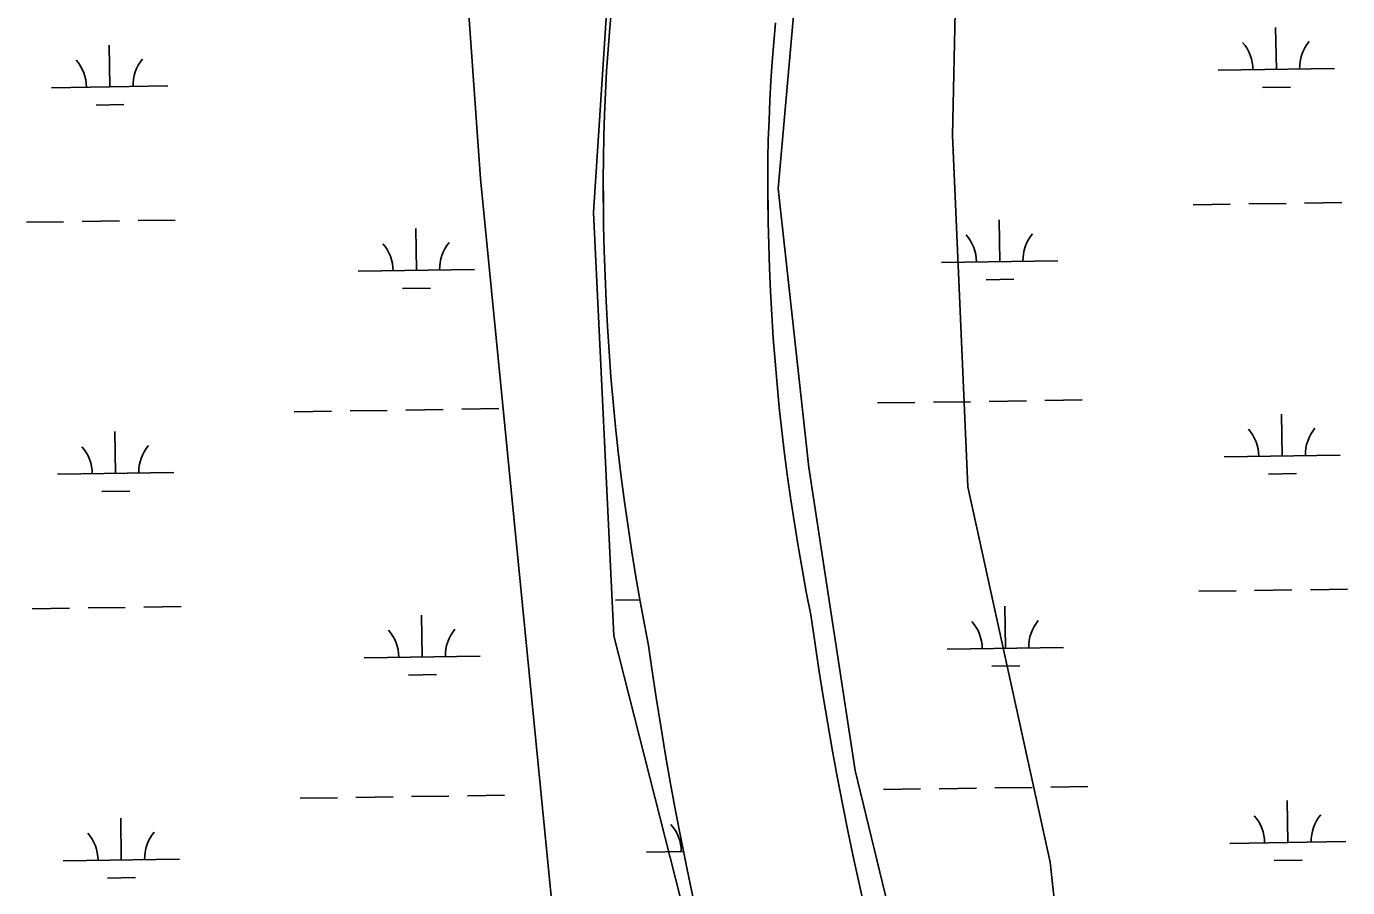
# Model space of a CAD drawing. Extents: x 3807117 to 3845308, y 337856 to 363736.
# Drawn here: x 3839909 to 3841046, y 345430 to 346171 of the extents above; entities that cross this region are included whole.
import ezdxf

# ---------------------------------------------------------------- set-up
doc = ezdxf.new("R2010")
doc.units = 0
for name, color, linetype in [('V-SITE-VEGE', 7, 'Continuous'), ('V-TOPO-SHOR', 7, 'Continuous'), ('V-WETL-SWMP', 7, 'Continuous')]:
    doc.layers.add(name, color=color, linetype=linetype)

msp = doc.modelspace()

# ---------------------------------------------------------------- linework, layer by layer
at = {"layer": 'V-SITE-VEGE'}
for p, q in [((3840710.2, 346287.9), (3840705.7, 346076.7)), ((3840555.6, 346031.2), (3840577.7, 346279.6)), ((3840705.7, 346076.7), (3840719, 345774.5)), ((3840582.1, 345791), (3840555.6, 346031.2)), ((3840621.9, 345530.2), (3840582.1, 345791)), ((3840719, 345774.5), (3840789.6, 345451.5)), ((3840710.2, 345165.8), (3840621.9, 345530.2)), ((3840789.6, 345451.5), (3840820.5, 345178.3))]:
    msp.add_line(p, q, dxfattribs=at)
msp.add_lwpolyline([(3840370.2, 345323.2), (3840299.6, 346039.5), (3840286.3, 346225.8), (3840317.2, 346321), (3840414.4, 346615), (3840485, 346797.2), (3840401.1, 346871.7), (3840423.2, 346913.1), (3840586.5, 346788.9), (3840498.2, 346590.1), (3840418.8, 346350), (3840396.7, 346010.5), (3840414.4, 345646.1), (3840529.1, 345194.8)], dxfattribs=at)
at = {"layer": 'V-TOPO-SHOR'}
for points in [[(3840482.6, 345420.5), (3840477.4, 345445.1), (3840472.4, 345469.6), (3840467.7, 345494.3), (3840463.1, 345518.9), (3840458.8, 345543.6), (3840454.7, 345568.4), (3840450.7, 345593.1), (3840447, 345617.9), (3840444.2, 345638), (3840441, 345654.4), (3840437, 345675.7), (3840433.3, 345697.1), (3840429.8, 345718.5), (3840426.5, 345739.9), (3840423.5, 345761.4), (3840420.7, 345782.9), (3840418.1, 345804.5), (3840415.8, 345826), (3840413.7, 345847.6), (3840411.8, 345869.2), (3840410.2, 345890.9), (3840408.8, 345912.5), (3840407.6, 345934.2), (3840406.7, 345955.9), (3840406, 345977.6), (3840405.5, 345999.2), (3840405.3, 346020.5), (3840405.1, 346038.6), (3840405.3, 346057.3), (3840405.6, 346076.1), (3840406.2, 346094.8), (3840407, 346113.5), (3840408.1, 346132.2), (3840409.4, 346150.8), (3840410.9, 346169.5), (3840412.6, 346188.1)], [(3840631.2, 345407.2), (3840625.9, 345430.4), (3840620.8, 345453.6), (3840615.9, 345476.9), (3840611.2, 345500.2), (3840606.7, 345523.6), (3840602.4, 345547), (3840598.3, 345570.4), (3840594.3, 345593.9), (3840590.6, 345617.3), (3840587.1, 345640.9), (3840583.8, 345664.4), (3840579.9, 345684.1), (3840576.3, 345703.8), (3840572.8, 345723.5), (3840569.6, 345743.3), (3840566.6, 345763.1), (3840563.8, 345783), (3840561.2, 345802.8), (3840558.8, 345822.7), (3840556.6, 345842.6), (3840554.7, 345862.6), (3840553, 345882.6), (3840551.4, 345902.5), (3840550.1, 345922.5), (3840549.1, 345942.5), (3840548.2, 345962.6), (3840547.6, 345982.6), (3840547.1, 346002.6), (3840546.9, 346022.7), (3840546.8, 346039.5), (3840546.9, 346056.3), (3840547.2, 346073.1), (3840547.8, 346089.9), (3840548.5, 346106.8), (3840549.4, 346123.5), (3840550.6, 346140.3), (3840552, 346157.1), (3840553.5, 346173.8)]]:
    msp.add_lwpolyline(points, dxfattribs=at)
at = {"layer": 'V-WETL-SWMP'}
for p, q in [((3840410.9, 346169.5), (3840412.6, 346188.1)), ((3840553.5, 346173.8), (3840552, 346157.1)), ((3840409.4, 346150.8), (3840410.9, 346169.5)), ((3840984.3, 346133.7), (3840983.7, 346169.7)), ((3839980.6, 346118.6), (3839980, 346154.6)), ((3840552, 346157.1), (3840550.6, 346140.3)), ((3840408.1, 346132.2), (3840409.4, 346150.8)), ((3840550.6, 346140.3), (3840549.4, 346123.5)), ((3840407, 346113.5), (3840408.1, 346132.2)), ((3840934.3, 346132.9), (3841034.3, 346134.4)), ((3839930.6, 346117.9), (3840030.6, 346119.4)), ((3840549.4, 346123.5), (3840548.5, 346106.8)), ((3840972.5, 346118), (3840996.5, 346118.4)), ((3840406.2, 346094.8), (3840407, 346113.5)), ((3840548.5, 346106.8), (3840547.8, 346089.9)), ((3839968.8, 346103), (3839992.8, 346103.4)), ((3840405.6, 346076.1), (3840406.2, 346094.8)), ((3840547.8, 346089.9), (3840547.2, 346073.1)), ((3840405.3, 346057.3), (3840405.6, 346076.1)), ((3840547.2, 346073.1), (3840546.9, 346056.3)), ((3840405.1, 346038.6), (3840405.3, 346057.3)), ((3840546.9, 346056.3), (3840546.8, 346039.5)), ((3840405.5, 345999.2), (3840405.1, 346038.6)), ((3840546.8, 346039.5), (3840547.1, 346002.6)), ((3840912.6, 346017.1), (3840944.6, 346017.6)), ((3840960.6, 346017.9), (3840992.6, 346018.3)), ((3841008.6, 346018.6), (3841040.6, 346019.1)), ((3839956.9, 346002.8), (3839988.9, 346003.3)), ((3840004.9, 346003.5), (3840036.9, 346004)), ((3840746.3, 345968.2), (3840745.7, 346004.2)), ((3839908.9, 346002.1), (3839940.9, 346002.6)), ((3840244.4, 345960.7), (3840243.9, 345996.7)), ((3840406, 345977.6), (3840405.5, 345999.2)), ((3840547.1, 346002.6), (3840547.6, 345982.6)), ((3840547.6, 345982.6), (3840548.2, 345962.6)), ((3840406.7, 345955.9), (3840406, 345977.6)), ((3840194.4, 345959.9), (3840294.4, 345961.4)), ((3840548.2, 345962.6), (3840549.1, 345942.6)), ((3840696.3, 345967.5), (3840796.2, 345969)), ((3840407.6, 345934.2), (3840406.7, 345955.9)), ((3840734.5, 345952.6), (3840758.5, 345953)), ((3840232.6, 345945.1), (3840256.6, 345945.4)), ((3840549.1, 345942.6), (3840550.1, 345922.5)), ((3840408.8, 345912.5), (3840407.6, 345934.2)), ((3840410.2, 345890.9), (3840408.8, 345912.5)), ((3840550.1, 345922.5), (3840551.4, 345902.5)), ((3840551.4, 345902.5), (3840553, 345882.6)), ((3840411.8, 345869.2), (3840410.2, 345890.9)), ((3840553, 345882.6), (3840554.7, 345862.6)), ((3840413.7, 345847.6), (3840411.8, 345869.2)), ((3840554.7, 345862.6), (3840556.6, 345842.6)), ((3840415.8, 345826), (3840413.7, 345847.6)), ((3840641.2, 345846.6), (3840673.2, 345847)), ((3840689.2, 345847.3), (3840721.2, 345847.7)), ((3840737.2, 345848), (3840769.2, 345848.5)), ((3840785.2, 345848.7), (3840817.2, 345849.2)), ((3840139.4, 345839), (3840171.4, 345839.5)), ((3840187.4, 345839.8), (3840219.4, 345840.2)), ((3840235.4, 345840.5), (3840267.4, 345840.9)), ((3840283.4, 345841.2), (3840315.4, 345841.7)), ((3840556.6, 345842.6), (3840558.8, 345822.7)), ((3840989.3, 345801), (3840988.7, 345837)), ((3839985.6, 345786), (3839985, 345822)), ((3840418.1, 345804.5), (3840415.8, 345826)), ((3840558.8, 345822.7), (3840561.2, 345802.8)), ((3840420.7, 345782.9), (3840418.1, 345804.5)), ((3840561.2, 345802.8), (3840563.8, 345783)), ((3840939.3, 345800.3), (3841039.3, 345801.8)), ((3839935.6, 345785.2), (3840035.6, 345786.7)), ((3840423.5, 345761.4), (3840420.7, 345782.9)), ((3840563.8, 345783), (3840566.6, 345763.1)), ((3840977.5, 345785.4), (3841001.5, 345785.8)), ((3839973.8, 345770.4), (3839997.8, 345770.7)), ((3840426.5, 345739.9), (3840423.5, 345761.4)), ((3840566.6, 345763.1), (3840569.6, 345743.3)), ((3840569.6, 345743.3), (3840572.8, 345723.5)), ((3840429.8, 345718.5), (3840426.5, 345739.9)), ((3840572.8, 345723.5), (3840576.3, 345703.8)), ((3840433.3, 345697.1), (3840429.8, 345718.5)), ((3840437, 345675.7), (3840433.3, 345697.1)), ((3840576.3, 345703.8), (3840579.9, 345684.1)), ((3840917.6, 345684.5), (3840949.6, 345685)), ((3840965.6, 345685.2), (3840997.6, 345685.7)), ((3841013.6, 345685.9), (3841045.6, 345686.4)), ((3840415.7, 345677), (3840436.7, 345677.3)), ((3840441, 345654.4), (3840437, 345675.7)), ((3840579.9, 345684.1), (3840583.8, 345664.4)), ((3839913.9, 345669.5), (3839945.9, 345669.9)), ((3839961.9, 345670.2), (3839993.9, 345670.7)), ((3840009.9, 345670.9), (3840041.9, 345671.4)), ((3840249.4, 345628.1), (3840248.8, 345664)), ((3840583.8, 345664.4), (3840587.1, 345640.9)), ((3840751.2, 345635.6), (3840750.7, 345671.6)), ((3840444.2, 345638), (3840441, 345654.4)), ((3840587.1, 345640.9), (3840590.6, 345617.3)), ((3840199.4, 345627.3), (3840299.4, 345628.8)), ((3840447, 345617.9), (3840444.2, 345638)), ((3840701.2, 345634.8), (3840801.2, 345636.3)), ((3840450.7, 345593.1), (3840447, 345617.9)), ((3840590.6, 345617.3), (3840594.3, 345593.9)), ((3840739.5, 345620), (3840763.5, 345620.3)), ((3840237.6, 345612.4), (3840261.6, 345612.8)), ((3840454.7, 345568.4), (3840450.7, 345593.1)), ((3840594.3, 345593.9), (3840598.3, 345570.4)), ((3840458.8, 345543.6), (3840454.7, 345568.4)), ((3840598.3, 345570.4), (3840602.4, 345547)), ((3840463.1, 345518.9), (3840458.8, 345543.6)), ((3840602.4, 345547), (3840606.7, 345523.6)), ((3840467.7, 345494.3), (3840463.1, 345518.9)), ((3840606.7, 345523.6), (3840611.2, 345500.2)), ((3840646.2, 345513.9), (3840678.2, 345514.4)), ((3840694.2, 345514.6), (3840726.2, 345515.1)), ((3840742.2, 345515.4), (3840774.2, 345515.8)), ((3840790.2, 345516.1), (3840822.2, 345516.5)), ((3840144.4, 345506.4), (3840176.4, 345506.9)), ((3840192.3, 345507.1), (3840224.3, 345507.6)), ((3840240.3, 345507.8), (3840272.3, 345508.3)), ((3840288.3, 345508.6), (3840320.3, 345509)), ((3840994.2, 345468.4), (3840993.7, 345504.4)), ((3840472.4, 345469.6), (3840467.7, 345494.3)), ((3840611.2, 345500.2), (3840615.9, 345476.9)), ((3839990.5, 345453.3), (3839990, 345489.3)), ((3840477.4, 345445.1), (3840472.4, 345469.6)), ((3840615.9, 345476.9), (3840620.8, 345453.6)), ((3840944.2, 345467.6), (3841044.2, 345469.1)), ((3840442.4, 345460.1), (3840474.3, 345460.6)), ((3839940.5, 345452.6), (3840040.5, 345454.1)), ((3840620.8, 345453.6), (3840625.9, 345430.4)), ((3840982.5, 345452.8), (3841006.5, 345453.1)), ((3839978.8, 345437.7), (3840002.8, 345438.1)), ((3840482.6, 345420.5), (3840477.4, 345445.1)), ((3840625.9, 345430.4), (3840631.2, 345407.2))]:
    msp.add_line(p, q, dxfattribs=at)
for centre, start, end in [((3840929, 346133.3), 0.0865, 41.6302), ((3841039.5, 346135), 140.0865, 181.6302), ((3839925.3, 346118.3), 0.0865, 41.6302), ((3840035.8, 346119.9), 140.0865, 181.6302), ((3840801.5, 345969.5), 140.0865, 181.6302), ((3840189.2, 345960.3), 0.0865, 41.6302), ((3840299.6, 345962), 140.0865, 181.6302), ((3840691, 345967.9), 0.0865, 41.6302), ((3840934, 345800.7), 0.0865, 41.6302), ((3841044.5, 345802.3), 140.0865, 181.6302), ((3839930.3, 345785.6), 0.0865, 41.6302), ((3840040.8, 345787.3), 140.0865, 181.6302), ((3840194.1, 345627.7), 0.0865, 41.6302), ((3840304.6, 345629.4), 140.0865, 181.6302), ((3840696, 345635.2), 0.0865, 41.6302), ((3840806.5, 345636.9), 140.0865, 181.6302), ((3841049.5, 345469.7), 140.0865, 181.6302), ((3840437.1, 345460.5), 0.0865, 41.6302), ((3840939, 345468), 0.0865, 41.6302), ((3839935.3, 345453), 0.0865, 41.6302), ((3840045.8, 345454.6), 140.0865, 181.6302)]:
    msp.add_arc(centre, 35.2, start, end, dxfattribs=at)

doc.saveas('drawing.dxf')
